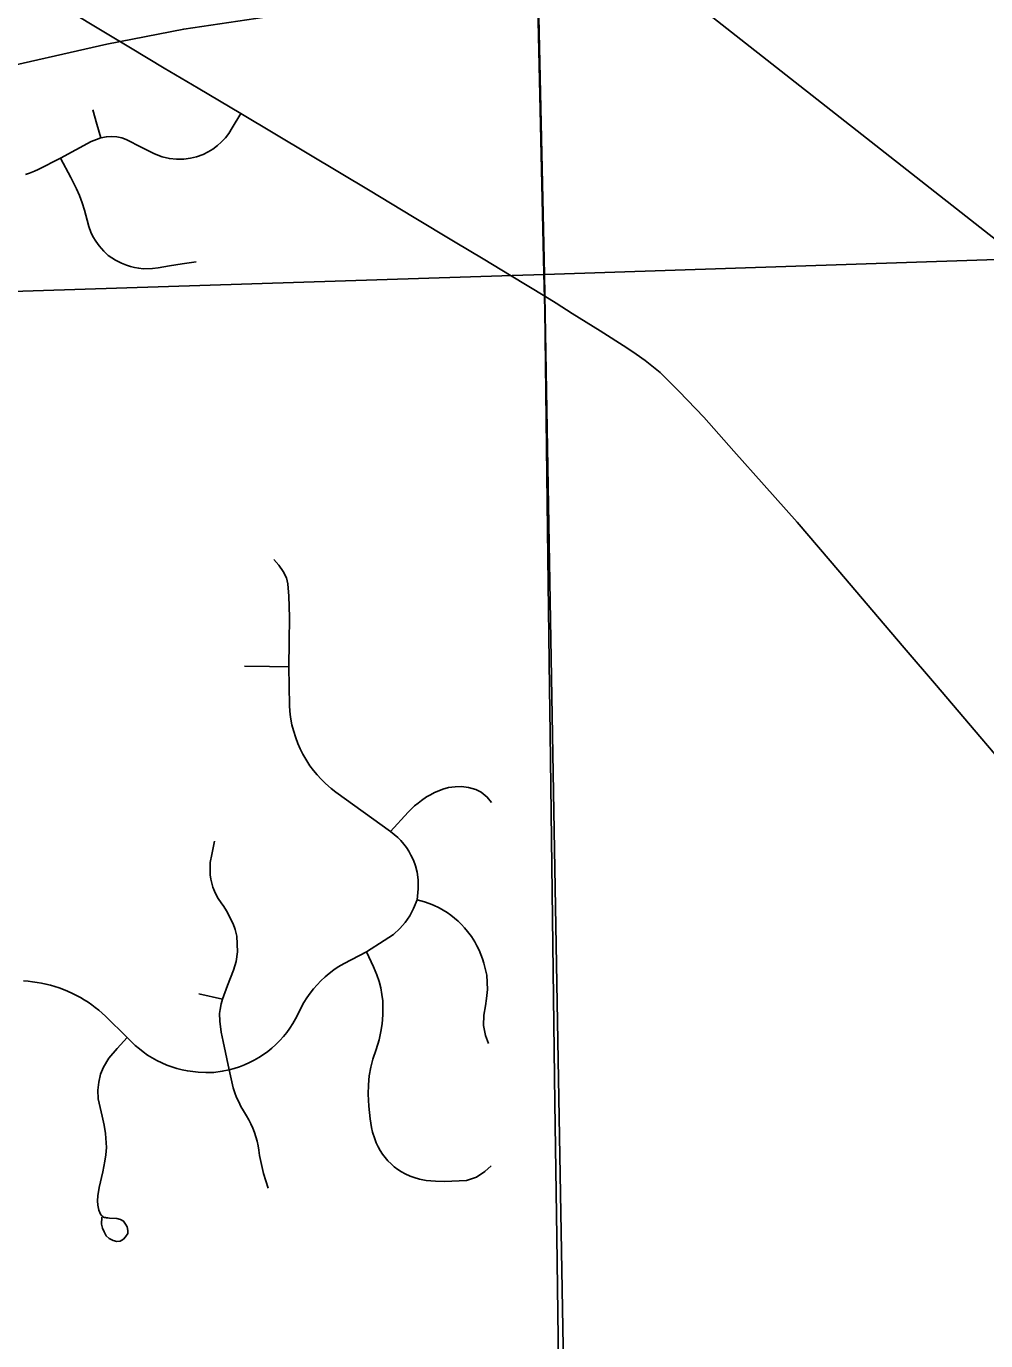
# Model space of a CAD drawing. Extents: x 103424 to 290657, y 38711 to 110967.
# Drawn here: x 214250.4415 to 214250.7415, y 40213.481 to 40213.8921 of the extents above; entities that cross this region are included whole.
import ezdxf

# ---------------------------------------------------------------- set-up
doc = ezdxf.new("R2010")
doc.units = 0
for name, color, linetype in [('GM_X_City_Street', 7, 'Continuous'), ('GM_X_Corporation', 7, 'Continuous'), ('GM_X_County_Road', 7, 'Continuous'), ('GM_X_Rail_Line', 7, 'Continuous'), ('SH_Text', 7, 'Continuous')]:
    doc.layers.add(name, color=color, linetype=linetype)

msp = doc.modelspace()

# ---------------------------------------------------------------- linework, layer by layer
at = {"layer": 'GM_X_City_Street'}
msp.add_line((214250.49547, 40213.58949), (214250.50285, 40213.58785), dxfattribs=at)
for points in [[(214250.44129, 40213.84578), (214250.44255, 40213.84617), (214250.44409, 40213.84677), (214250.44527, 40213.84736), (214250.45217, 40213.85093), (214250.46177, 40213.85613), (214250.46348, 40213.85677), (214250.46477, 40213.8572), (214250.46654, 40213.85758), (214250.46825, 40213.85769), (214250.46981, 40213.85759), (214250.47136, 40213.85726), (214250.47275, 40213.85677), (214250.47768, 40213.85426), (214250.4816, 40213.85227), (214250.48395, 40213.85131), (214250.48626, 40213.85077), (214250.48851, 40213.85056), (214250.49081, 40213.85061), (214250.49291, 40213.85088), (214250.49473, 40213.85131), (214250.49687, 40213.85206), (214250.49843, 40213.85281), (214250.49982, 40213.85367), (214250.50127, 40213.85479), (214250.5025, 40213.85586), (214250.5038, 40213.85722), (214250.5048, 40213.85859), (214250.50593, 40213.86036), (214250.50864, 40213.8648)], [(214250.46477, 40213.8572), (214250.46359, 40213.86152), (214250.46236, 40213.86605)], [(214250.45217, 40213.85093), (214250.45541, 40213.84486), (214250.45723, 40213.84127), (214250.45816, 40213.83925), (214250.45899, 40213.83693), (214250.4597, 40213.83461), (214250.4605, 40213.8315), (214250.46111, 40213.82954), (214250.46172, 40213.82775), (214250.46237, 40213.82641), (214250.46329, 40213.82488), (214250.46433, 40213.82349), (214250.46577, 40213.82175), (214250.46716, 40213.82044), (214250.46943, 40213.81896), (214250.47132, 40213.81799), (214250.47286, 40213.81737), (214250.47411, 40213.81696), (214250.47539, 40213.81665), (214250.47669, 40213.81642), (214250.47802, 40213.81628), (214250.48096, 40213.81639), (214250.48278, 40213.81662), (214250.48632, 40213.81722), (214250.49028, 40213.81783), (214250.49459, 40213.81844)], [(214250.44066, 40213.59351), (214250.44205, 40213.59341), (214250.44348, 40213.59326), (214250.4449, 40213.59306), (214250.44629, 40213.5928), (214250.44767, 40213.59251), (214250.44906, 40213.59216), (214250.45042, 40213.59176), (214250.45176, 40213.59132), (214250.45312, 40213.59083), (214250.45442, 40213.5903), (214250.45601, 40213.58958), (214250.45724, 40213.58896), (214250.45847, 40213.58829), (214250.45965, 40213.58758), (214250.46084, 40213.58684), (214250.46197, 40213.58605), (214250.46309, 40213.58522), (214250.46418, 40213.58435), (214250.46524, 40213.58345), (214250.46626, 40213.58251), (214250.47303, 40213.57581), (214250.47463, 40213.57423), (214250.4756, 40213.57332), (214250.47688, 40213.57222), (214250.47809, 40213.57128), (214250.47946, 40213.57031), (214250.48088, 40213.56941), (214250.48238, 40213.56859), (214250.48389, 40213.56784), (214250.48543, 40213.56718), (214250.48702, 40213.56661), (214250.48863, 40213.56611), (214250.49026, 40213.5657), (214250.49192, 40213.56537), (214250.4936, 40213.56514), (214250.49526, 40213.56499), (214250.49769, 40213.56483), (214250.50017, 40213.56489), (214250.50281, 40213.56526), (214250.50492, 40213.5657), (214250.50655, 40213.56613), (214250.50814, 40213.56665), (214250.50973, 40213.56726), (214250.51127, 40213.56794), (214250.51276, 40213.5687), (214250.51423, 40213.56955), (214250.51565, 40213.57046), (214250.51701, 40213.57145), (214250.51833, 40213.57251), (214250.51959, 40213.57364), (214250.5208, 40213.57484), (214250.52191, 40213.5761), (214250.52298, 40213.57741), (214250.52397, 40213.57878), (214250.52487, 40213.5802), (214250.52573, 40213.58166), (214250.52672, 40213.58367), (214250.52748, 40213.58523), (214250.52834, 40213.58675), (214250.52926, 40213.58823), (214250.53026, 40213.58965), (214250.53132, 40213.59101), (214250.53246, 40213.59233), (214250.53365, 40213.59358), (214250.53493, 40213.59476), (214250.53625, 40213.59588), (214250.53765, 40213.59693), (214250.53907, 40213.5979), (214250.5409, 40213.59898), (214250.54787, 40213.60258), (214250.55341, 40213.60612), (214250.55633, 40213.60806), (214250.5583, 40213.60991), (214250.56003, 40213.61176), (214250.56144, 40213.61385), (214250.56262, 40213.6162), (214250.56373, 40213.61885), (214250.5641, 40213.6223), (214250.56403, 40213.62514), (214250.56373, 40213.62754), (214250.56323, 40213.62951), (214250.56255, 40213.6313), (214250.5618, 40213.63283), (214250.56113, 40213.63405), (214250.56038, 40213.63522), (214250.55955, 40213.63634), (214250.55865, 40213.63739), (214250.55768, 40213.63839), (214250.55542, 40213.64028), (214250.54689, 40213.64643), (214250.53835, 40213.65259), (214250.53689, 40213.6537), (214250.53504, 40213.6553), (214250.53371, 40213.65659), (214250.53248, 40213.65794), (214250.53132, 40213.65935), (214250.53021, 40213.66082), (214250.52919, 40213.66235), (214250.52796, 40213.66446), (214250.52716, 40213.66611), (214250.52642, 40213.66779), (214250.52576, 40213.66951), (214250.52505, 40213.67185), (214250.5246, 40213.67363), (214250.52418, 40213.67604), (214250.52396, 40213.67786), (214250.52384, 40213.67969), (214250.52365, 40213.69178), (214250.52371, 40213.69955), (214250.52377, 40213.70732), (214250.52365, 40213.71391), (214250.52327, 40213.71769), (214250.52285, 40213.71959), (214250.52186, 40213.72156), (214250.52046, 40213.72361), (214250.51889, 40213.72534)], [(214250.50972, 40213.69197), (214250.51761, 40213.69186), (214250.52365, 40213.69178)], [(214250.55542, 40213.64028), (214250.5609, 40213.64626), (214250.5619, 40213.64727), (214250.56292, 40213.64824), (214250.56401, 40213.64915), (214250.56512, 40213.65), (214250.56671, 40213.65105), (214250.56792, 40213.65175), (214250.56917, 40213.6524), (214250.57048, 40213.65298), (214250.5718, 40213.65349), (214250.57353, 40213.65399), (214250.57563, 40213.65424), (214250.5776, 40213.6543), (214250.57982, 40213.65405), (214250.58214, 40213.65344), (214250.58373, 40213.65258), (214250.58567, 40213.65104), (214250.58698, 40213.64933)], [(214250.50492, 40213.5657), (214250.50306, 40213.57457), (214250.50244, 40213.57745), (214250.50205, 40213.58095), (214250.50195, 40213.5833), (214250.5021, 40213.58462), (214250.5025, 40213.58634), (214250.50285, 40213.58785), (214250.50447, 40213.59208), (214250.50626, 40213.59683), (214250.50712, 40213.5996), (214250.50755, 40213.60256), (214250.50731, 40213.60749), (214250.50681, 40213.60959), (214250.5062, 40213.61132), (214250.50552, 40213.61271), (214250.50486, 40213.61411), (214250.5041, 40213.61546), (214250.50325, 40213.61675), (214250.5024, 40213.61789), (214250.50152, 40213.61927), (214250.50088, 40213.62042), (214250.50036, 40213.62161), (214250.49989, 40213.62283), (214250.49953, 40213.62408), (214250.49925, 40213.62536), (214250.49906, 40213.62665), (214250.49897, 40213.62795), (214250.49904, 40213.63056), (214250.49952, 40213.63305), (214250.50034, 40213.63727)], [(214250.58603, 40213.57397), (214250.58509, 40213.57645), (214250.58446, 40213.57958), (214250.58463, 40213.58277), (214250.58512, 40213.58568), (214250.58543, 40213.58802), (214250.58573, 40213.59086), (214250.58549, 40213.59536), (214250.58457, 40213.59902), (214250.58414, 40213.60043), (214250.58365, 40213.6018), (214250.58308, 40213.60315), (214250.58244, 40213.60447), (214250.58173, 40213.60575), (214250.58069, 40213.6074), (214250.57953, 40213.60897), (214250.57858, 40213.61009), (214250.57759, 40213.61117), (214250.57654, 40213.61219), (214250.57543, 40213.61315), (214250.5743, 40213.61405), (214250.57309, 40213.61489), (214250.57186, 40213.61567), (214250.57058, 40213.61638), (214250.56882, 40213.61723), (214250.56745, 40213.61778), (214250.56608, 40213.61826), (214250.56373, 40213.61885)], [(214250.58686, 40213.5357), (214250.58493, 40213.53391), (214250.58225, 40213.53215), (214250.57912, 40213.53112), (214250.57234, 40213.53078), (214250.56947, 40213.53084), (214250.56651, 40213.53112), (214250.56445, 40213.53153), (214250.56281, 40213.53198), (214250.56153, 40213.53245), (214250.55999, 40213.53315), (214250.55881, 40213.53382), (214250.55767, 40213.53455), (214250.5566, 40213.53537), (214250.55559, 40213.53626), (214250.55462, 40213.53722), (214250.55374, 40213.53825), (214250.55291, 40213.53933), (214250.55218, 40213.54047), (214250.55154, 40213.54165), (214250.55097, 40213.54288), (214250.55048, 40213.54415), (214250.54981, 40213.54624), (214250.54943, 40213.54767), (214250.54901, 40213.55038), (214250.5486, 40213.55432), (214250.54842, 40213.5581), (214250.5485, 40213.56098), (214250.5487, 40213.56386), (214250.54921, 40213.56652), (214250.54985, 40213.56903), (214250.55088, 40213.57204), (214250.55185, 40213.57509), (214250.5524, 40213.57768), (214250.55277, 40213.58013), (214250.553, 40213.58295), (214250.55305, 40213.58485), (214250.55296, 40213.5873), (214250.55273, 40213.58924), (214250.55236, 40213.59132), (214250.55185, 40213.59331), (214250.55111, 40213.59544), (214250.55009, 40213.59793), (214250.54787, 40213.60258)], [(214250.46514, 40213.51958), (214250.46507, 40213.51743), (214250.46536, 40213.51618), (214250.46583, 40213.51498), (214250.46652, 40213.5138), (214250.46746, 40213.51292), (214250.46865, 40213.51228), (214250.46987, 40213.51196), (214250.47089, 40213.5121), (214250.47188, 40213.51271), (214250.47258, 40213.5135), (214250.47322, 40213.51449), (214250.47331, 40213.51539), (214250.47302, 40213.51661), (214250.47258, 40213.5174), (214250.47191, 40213.51839), (214250.47101, 40213.51888), (214250.4698, 40213.51916), (214250.46752, 40213.51933), (214250.46706, 40213.51939), (214250.46664, 40213.51943), (214250.4663, 40213.51948), (214250.46598, 40213.51955), (214250.46569, 40213.51965), (214250.4654, 40213.51979), (214250.4651, 40213.52002), (214250.46488, 40213.52027), (214250.46469, 40213.52052), (214250.46416, 40213.52183), (214250.46387, 40213.52334), (214250.46381, 40213.52468), (214250.46387, 40213.52626), (214250.46427, 40213.52888), (214250.46544, 40213.53383), (214250.46608, 40213.53709), (214250.46643, 40213.53908), (214250.46655, 40213.54141), (214250.46631, 40213.54583), (214250.4659, 40213.54834), (214250.46526, 40213.55125), (214250.46398, 40213.55659), (214250.46393, 40213.55931), (214250.46417, 40213.56189), (214250.46474, 40213.56432), (214250.46561, 40213.56651), (214250.4673, 40213.56935), (214250.46989, 40213.57236), (214250.47303, 40213.57581)], [(214250.5171, 40213.52873), (214250.5157, 40213.53325), (214250.51447, 40213.53888), (214250.51418, 40213.54052), (214250.51397, 40213.54194), (214250.51366, 40213.54335), (214250.5133, 40213.54474), (214250.51285, 40213.5461), (214250.51234, 40213.54745), (214250.51177, 40213.54876), (214250.51111, 40213.55004), (214250.51039, 40213.55129), (214250.50942, 40213.5529), (214250.50864, 40213.55426), (214250.50793, 40213.55566), (214250.50729, 40213.55709), (214250.50672, 40213.55855), (214250.50625, 40213.56004), (214250.50492, 40213.5657)]]:
    msp.add_lwpolyline(points, dxfattribs=at)
at = {"layer": 'GM_X_Corporation'}
for points in [[(214249.54399, 40213.78425), (214249.59497, 40213.78534), (214249.64558, 40213.78648), (214249.67196, 40213.78719), (214249.69835, 40213.78791), (214249.74105, 40213.78906), (214249.76925, 40213.78989), (214250.15944, 40213.79934), (214250.28071, 40213.80417), (214250.59348, 40213.81421), (214250.60357, 40213.81454), (214250.59563, 40214.17445), (214250.59525, 40214.19876), (214250.59475, 40214.23045), (214250.59416, 40214.26814), (214250.58213, 40215.03302), (214250.58214, 40215.03695), (214250.58101, 40215.10125), (214247.88425, 40215.10125)], [(214250.59975, 40213.97753), (214250.60339, 40213.81479), (214250.60357, 40213.80694), (214250.60362, 40213.80359), (214250.60462, 40213.72603), (214250.60515, 40213.68521), (214250.60533, 40213.67086), (214250.60597, 40213.62136), (214250.60683, 40213.5554), (214250.60738, 40213.51346), (214250.6093, 40213.37132)], [(214251.79815, 40211.42687), (214251.40069, 40211.41803), (214250.88437, 40211.40655), (214250.64868, 40211.4013), (214250.64645, 40211.51835), (214250.64495, 40211.59711), (214250.64494, 40211.59748), (214250.64324, 40211.6866), (214250.63221, 40212.16721), (214250.62604, 40212.52198), (214250.60368, 40213.80815), (214250.60357, 40213.81454), (214251.4935, 40213.84402)], [(214249.54399, 40213.78425), (214249.59497, 40213.78534), (214249.64558, 40213.78648), (214249.67196, 40213.78719), (214249.69835, 40213.78791), (214249.74105, 40213.78906), (214249.76925, 40213.78989), (214250.15944, 40213.79934), (214250.28071, 40213.80417), (214250.59348, 40213.81421), (214250.60357, 40213.81454), (214250.60368, 40213.80815), (214250.62604, 40212.52198)]]:
    msp.add_lwpolyline(points, dxfattribs=at)
msp.add_lwpolyline([(214252.9169, 40215.10125), (214250.58101, 40215.10125), (214250.58214, 40215.03695), (214250.58213, 40215.03302), (214250.59416, 40214.26814), (214250.59475, 40214.23045), (214250.59525, 40214.19876), (214250.59563, 40214.17445), (214250.60357, 40213.81454), (214251.4935, 40213.84402), (214251.49479, 40213.84407), (214251.89403, 40213.85729), (214251.9103, 40213.85774), (214252.15851, 40213.8645), (214252.94541, 40213.88639), (214252.94345, 40213.98349), (214252.94211, 40214.05193), (214252.9379, 40214.25624), (214252.93476, 40214.40518), (214252.93118, 40214.55366), (214252.92091, 40214.97111)], close=True, dxfattribs=at)
at = {"layer": 'GM_X_County_Road'}
for points in [[(214250.60368, 40213.80776), (214250.59314, 40213.8141), (214250.58439, 40213.81936), (214250.57564, 40213.82463), (214250.56232, 40213.83263), (214250.54901, 40213.84063), (214250.53944, 40213.84637), (214250.52988, 40213.85212), (214250.51926, 40213.85846), (214250.50864, 40213.8648), (214250.49529, 40213.87274), (214250.48467, 40213.87905), (214250.47406, 40213.88536), (214250.46319, 40213.89194), (214250.45714, 40213.89564), (214250.44997, 40213.89991), (214250.43673, 40213.90804), (214250.42349, 40213.91616), (214250.41025, 40213.92428), (214250.40285, 40213.92882), (214250.39545, 40213.93336), (214250.38221, 40213.94148), (214250.38136, 40213.942)], [(214250.74627, 40213.66227), (214250.7362, 40213.67409), (214250.72612, 40213.68591), (214250.71604, 40213.69774), (214250.70597, 40213.70956), (214250.69589, 40213.72138), (214250.68924, 40213.72919), (214250.68258, 40213.737), (214250.67226, 40213.74861), (214250.66281, 40213.75925), (214250.65336, 40213.7699), (214250.64568, 40213.77791), (214250.63972, 40213.7838), (214250.63502, 40213.78758), (214250.63222, 40213.78961), (214250.62931, 40213.79157), (214250.62096, 40213.79686), (214250.61224, 40213.80232), (214250.60722, 40213.80549), (214250.60368, 40213.80776)]]:
    msp.add_lwpolyline(points, dxfattribs=at)
at = {"layer": 'GM_X_Rail_Line'}
msp.add_lwpolyline([(214250.20337, 40213.92695), (214250.21589, 40213.90672), (214250.23403, 40213.88438), (214250.25368, 40213.86975), (214250.27696, 40213.86083), (214250.29849, 40213.85388), (214250.32059, 40213.85472), (214250.34903, 40213.85971), (214250.42894, 40213.87798), (214250.46672, 40213.88659), (214250.49075, 40213.89126), (214250.53021, 40213.89703), (214250.82625, 40213.89754), (214250.85805, 40213.89686), (214250.88767, 40213.89049), (214250.92544, 40213.87842), (214251.05049, 40213.83827), (214251.08557, 40213.82785), (214251.11041, 40213.81597), (214251.13533, 40213.79782), (214251.25098, 40213.71343), (214251.49922, 40213.53478)], dxfattribs=at)
at = {"layer": 'SH_Text'}
msp.add_line((214234.64719, 40226.47703), (214265.04189, 40202.58867), dxfattribs=at)

doc.saveas('drawing.dxf')
